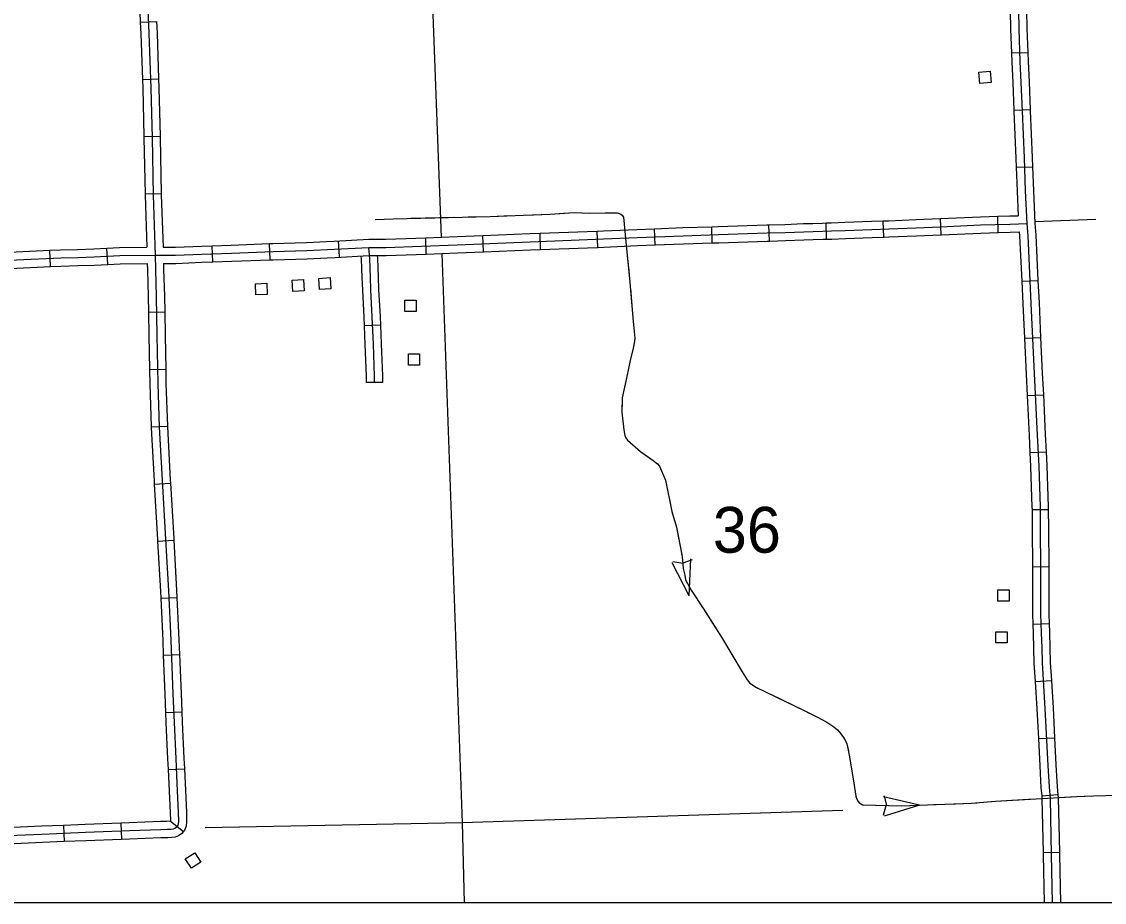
# Model space of a CAD drawing. Extents: x 1084508 to 1142749, y 1057638 to 1093403.
# Drawn here: x 1133602 to 1136737, y 1057640 to 1060191 of the extents above; entities that cross this region are included whole.
import ezdxf

# ---------------------------------------------------------------- set-up
doc = ezdxf.new("R2010")
doc.units = 0
for name, color, linetype in [('DSN_DRFT_Named-Boundary', 7, 'Continuous'), ('Level 32', 7, 'Continuous'), ('Level 4', 7, 'Continuous'), ('Level 43', 7, 'Continuous'), ('Level 45', 7, 'Continuous'), ('Level 5', 7, 'Continuous'), ('Level 56', 7, 'Continuous')]:
    doc.layers.add(name, color=color, linetype=linetype)

msp = doc.modelspace()

# ---------------------------------------------------------------- linework, layer by layer
at = {"layer": 'DSN_DRFT_Named-Boundary'}
msp.add_lwpolyline([(1084507.9, 1057640), (1142749.2, 1057640), (1142749.2, 1093403.4), (1084507.9, 1093403.4)], close=True, dxfattribs=at)
at = {"layer": 'Level 32'}
for p, q in [((1133945.4, 1060189.1), (1133992.4, 1060191)), ((1136467.7, 1060100.3), (1136514.8, 1060102)), ((1133951.4, 1060023.6), (1133998.5, 1060025.3)), ((1136475, 1059934.6), (1136522, 1059936.6)), ((1133955.7, 1059858.2), (1134002.8, 1059859.3)), ((1136481.8, 1059769.2), (1136528.8, 1059770.9)), ((1133959.1, 1059692.6), (1134006.2, 1059693.5)), ((1135932.6, 1059560.8), (1135931.2, 1059607.9)), ((1136098.2, 1059566.9), (1136096.8, 1059613.9)), ((1136264.1, 1059573.5), (1136262, 1059620.5)), ((1136429.4, 1059580.1), (1136428, 1059627.2)), ((1135104.6, 1059531.2), (1135102.9, 1059578.3)), ((1135270.3, 1059537.3), (1135268.4, 1059584.4)), ((1135435.9, 1059544.1), (1135434.1, 1059591.2)), ((1135601.4, 1059550), (1135599.8, 1059597)), ((1135766.8, 1059555.5), (1135765.6, 1059602.6)), ((1134155.3, 1059495), (1134153.6, 1059542)), ((1134321, 1059501), (1134319.2, 1059548.1)), ((1134521.8, 1059509.4), (1134519.6, 1059556.4)), ((1134773.5, 1059517.9), (1134771.7, 1059565)), ((1134939.1, 1059524.5), (1134937.2, 1059571.6)), ((1133685.6, 1059481.8), (1133683.4, 1059528.9)), ((1133851.4, 1059488), (1133848.8, 1059535)), ((1136497.6, 1059439.3), (1136544.6, 1059441.5)), ((1133969, 1059349.6), (1134016, 1059350.3)), ((1136505.3, 1059273.8), (1136552.3, 1059275.9)), ((1133971.8, 1059183.8), (1134018.9, 1059184.7)), ((1136513.1, 1059108.1), (1136560.1, 1059110.5)), ((1133976.9, 1059017.8), (1134023.9, 1059019.4)), ((1136521.2, 1058942.6), (1136568.2, 1058944.9)), ((1133985.7, 1058851.7), (1134032.7, 1058854.5)), ((1136527.3, 1058777.9), (1136574.3, 1058778.4)), ((1133995.4, 1058686.4), (1134042.4, 1058689)), ((1136528.6, 1058612.2), (1136575.7, 1058612.6)), ((1134004.4, 1058521.1), (1134051.4, 1058523.3)), ((1136529.6, 1058446), (1136576.7, 1058447.4)), ((1134011.9, 1058355.7), (1134059, 1058357.6)), ((1136536.3, 1058279.7), (1136583.3, 1058282.6)), ((1134018.4, 1058190.2), (1134065.5, 1058191.9)), ((1136545.6, 1058114.5), (1136592.6, 1058116.8)), ((1134026, 1058024.4), (1134073, 1058026.5)), ((1136555.3, 1057948.1), (1136602.2, 1057952.4)), ((1133723.2, 1057863), (1133725.2, 1057816)), ((1133888.9, 1057869.5), (1133890.7, 1057822.4)), ((1134032.4, 1057875), (1134070.7, 1057845.7)), ((1136559.4, 1057784.1), (1136606.4, 1057785.1))]:
    msp.add_line(p, q, dxfattribs=at)
for points in [[(1133925.2, 1061349.3), (1133932.2, 1061187.6), (1133942.4, 1060931), (1133948, 1060778.8), (1133955.9, 1060554.5), (1133960.6, 1060424.7), (1133965.2, 1060279), (1133970.3, 1060157.1), (1133975.8, 1059998.6), (1133979.4, 1059854.3), (1133982.7, 1059688.6), (1133988.8, 1059514.4)], [(1136482.5, 1060432.5), (1136487.7, 1060223), (1136488.8, 1060170.3), (1136492.1, 1060075.6), (1136495.1, 1060015.1), (1136498.7, 1059931.9), (1136504.3, 1059796.9), (1136507.8, 1059701.2), (1136512.1, 1059605.9)], [(1133939.3, 1060354.9), (1133941.7, 1060278.1), (1133945.4, 1060189.1)], [(1136463.1, 1060266.3), (1136464.2, 1060222.4), (1136465.2, 1060169.6), (1136467.7, 1060100.3)], [(1136510.2, 1060267.4), (1136511.3, 1060223.5), (1136512.3, 1060170.9), (1136514.8, 1060102)], [(1133945.4, 1060189.1), (1133946.7, 1060156.2), (1133951.4, 1060023.6)], [(1133992.4, 1060191), (1133993.8, 1060158), (1133998.5, 1060025.3)], [(1136467.7, 1060100.3), (1136468.6, 1060074.6), (1136471.5, 1060014), (1136475, 1059934.6)], [(1136514.8, 1060102), (1136515.7, 1060076.6), (1136518.6, 1060016.2), (1136522, 1059936.6)], [(1133951.4, 1060023.6), (1133952.3, 1059997.9), (1133955.7, 1059858.2)], [(1133998.5, 1060025.3), (1133999.4, 1059999.3), (1134002.8, 1059859.3)], [(1136475, 1059934.6), (1136475.1, 1059930.9), (1136480.8, 1059796), (1136481.8, 1059769.2)], [(1136522, 1059936.6), (1136522.2, 1059932.9), (1136527.9, 1059797.8), (1136528.8, 1059770.9)], [(1133955.7, 1059858.2), (1133955.8, 1059853.7), (1133959.1, 1059692.6)], [(1134002.8, 1059859.3), (1134002.9, 1059854.8), (1134006.2, 1059693.5)], [(1136481.8, 1059769.2), (1136484.2, 1059700.2), (1136487.5, 1059628.8)], [(1136528.8, 1059770.9), (1136531.3, 1059702.1), (1136535.6, 1059606.9)], [(1133959.1, 1059692.6), (1133959.2, 1059688), (1133964.4, 1059537.7)], [(1134006.2, 1059693.5), (1134006.2, 1059689.3), (1134011.5, 1059538)], [(1134606.9, 1059537.2), (1134656.7, 1059536.9), (1134863.3, 1059545), (1135074.6, 1059553.7), (1135239.8, 1059559.6), (1135287, 1059561.5), (1135384.5, 1059565.7), (1135517.1, 1059570.8), (1135619.5, 1059574.1), (1135703.6, 1059577.2), (1135760, 1059578.9), (1135812.6, 1059580.2), (1135866.2, 1059582.6), (1135893.4, 1059583.2), (1135921.8, 1059584), (1135946.5, 1059584.8), (1135986.3, 1059586.5), (1136063.3, 1059589.4), (1136112.4, 1059590.8), (1136192.1, 1059594.1), (1136262.4, 1059597), (1136378.6, 1059602.1), (1136463.9, 1059604.7), (1136512.1, 1059605.9)], [(1135765.6, 1059602.6), (1135811.7, 1059603.7), (1135865.4, 1059606.2), (1135892.8, 1059606.7), (1135921, 1059607.6), (1135931.2, 1059607.9)], [(1135931.2, 1059607.9), (1135945.7, 1059608.3), (1135985.3, 1059610), (1136062.5, 1059612.9), (1136096.8, 1059613.9)], [(1136096.8, 1059613.9), (1136111.5, 1059614.4), (1136191.2, 1059617.6), (1136261.4, 1059620.5), (1136262, 1059620.5)], [(1136262, 1059620.5), (1136377.7, 1059625.6), (1136428, 1059627.2)], [(1136428, 1059627.2), (1136463.2, 1059628.2), (1136487.5, 1059628.8)], [(1136512.1, 1059605.9), (1136514.9, 1059570.7), (1136524.2, 1059375.1), (1136533.5, 1059171.5), (1136542.3, 1058993.7), (1136546.7, 1058903.5), (1136550.7, 1058785.3), (1136551.3, 1058722.5), (1136552.2, 1058608.1), (1136552.2, 1058536.7), (1136552.3, 1058474.8), (1136553.9, 1058420.6), (1136555.3, 1058376.9), (1136556.6, 1058333.9), (1136564.7, 1058202), (1136573.1, 1058036.8), (1136576.6, 1057973.2), (1136579.6, 1057941.1), (1136583, 1057777.3), (1136585.8, 1057640)], [(1136535.6, 1059607.7), (1136538.3, 1059572.2), (1136544.6, 1059441.5)], [(1134937.2, 1059571.6), (1135073.7, 1059577.2), (1135102.9, 1059578.3)], [(1135102.9, 1059578.3), (1135238.9, 1059583.2), (1135268.4, 1059584.4)], [(1135268.4, 1059584.4), (1135286.1, 1059585.1), (1135383.5, 1059589.2), (1135434.1, 1059591.2)], [(1135434.1, 1059591.2), (1135516.2, 1059594.3), (1135599.8, 1059597)], [(1135599.8, 1059597), (1135618.7, 1059597.7), (1135702.8, 1059600.7), (1135759.3, 1059602.4), (1135765.6, 1059602.6)], [(1136098.2, 1059566.9), (1136113.2, 1059567.3), (1136193.1, 1059570.5), (1136263.4, 1059573.5), (1136264.1, 1059573.5)], [(1136264.1, 1059573.5), (1136379.5, 1059578.6), (1136429.4, 1059580.1)], [(1136429.4, 1059580.1), (1136464.5, 1059581.1), (1136490.4, 1059581.8)], [(1136490.4, 1059581.8), (1136491.4, 1059569.3), (1136497.6, 1059439.3)], [(1134011.5, 1059538), (1134047.1, 1059538), (1134122.3, 1059540.9), (1134153.6, 1059542)], [(1134153.6, 1059542), (1134208.7, 1059543.9), (1134319.2, 1059548.1)], [(1134319.2, 1059548.1), (1134329, 1059548.5), (1134427, 1059551.5), (1134484.6, 1059554.2)], [(1134484.6, 1059554.2), (1134506.8, 1059555.2), (1134607, 1059560.7)], [(1134607, 1059560.7), (1134656.3, 1059560.5), (1134771.7, 1059565)], [(1134771.7, 1059565), (1134862.4, 1059568.5), (1134937.2, 1059571.6)], [(1135270.3, 1059537.3), (1135288, 1059538), (1135385.4, 1059542.2), (1135435.9, 1059544.1)], [(1135435.9, 1059544.1), (1135517.9, 1059547.3), (1135601.4, 1059550)], [(1135601.4, 1059550), (1135620.3, 1059550.6), (1135704.4, 1059553.7), (1135760.6, 1059555.4), (1135766.8, 1059555.5)], [(1135766.8, 1059555.5), (1135813.4, 1059556.7), (1135867, 1059559.1), (1135894, 1059559.6), (1135922.5, 1059560.5), (1135932.6, 1059560.8)], [(1135932.6, 1059560.8), (1135947.4, 1059561.2), (1135987.2, 1059563), (1136064.1, 1059565.8), (1136098.2, 1059566.9)], [(1132359.5, 1059460), (1132414.6, 1059462.4), (1132473.4, 1059464.1), (1132567.4, 1059467.3), (1132695.9, 1059470.5), (1132782.4, 1059473.7), (1132836.6, 1059475.4), (1132950.6, 1059480.1), (1133047.5, 1059483.3), (1133145.8, 1059486.7), (1133311.4, 1059490.9), (1133435, 1059495.4), (1133542.8, 1059499.5), (1133587.2, 1059500.8), (1133714.9, 1059506.8), (1133764.2, 1059507.9), (1133811.8, 1059509.4), (1133886.3, 1059513.4), (1133988.8, 1059514.4)], [(1133518, 1059522.1), (1133542, 1059523), (1133586.3, 1059524.3), (1133683.4, 1059528.9)], [(1133988.8, 1059515.7), (1133989.5, 1059472.8), (1133991.8, 1059395), (1133993.6, 1059282), (1133996.1, 1059142.5), (1134000.5, 1059016), (1134008.6, 1058862.5), (1134018.6, 1058692.4), (1134027, 1058541.9), (1134033.7, 1058399.8), (1134040, 1058243.8), (1134043.1, 1058160.6), (1134048.1, 1058056.5), (1134051.4, 1057984.2), (1134055.5, 1057900.8), (1134056, 1057874.8), (1134055.2, 1057866.6), (1134052.9, 1057861.1), (1134049.5, 1057856.9), (1134045.2, 1057854), (1134040.3, 1057852.2), (1134034.9, 1057851.5), (1134023.7, 1057850.9), (1134004.4, 1057850.3), (1133913.7, 1057846.8), (1133786.6, 1057842.2), (1133660.8, 1057836.8), (1133538.6, 1057831.7)], [(1133683.4, 1059528.9), (1133714.1, 1059530.3), (1133763.6, 1059531.5), (1133810.8, 1059532.9), (1133848.8, 1059535)], [(1133848.8, 1059535), (1133885.6, 1059537), (1133964.4, 1059537.7)], [(1133988.8, 1059514.4), (1134047.6, 1059514.4), (1134123.1, 1059517.4), (1134209.6, 1059520.4), (1134329.8, 1059524.9), (1134427.9, 1059527.9), (1134508, 1059531.7), (1134606.9, 1059537.2)], [(1134486.8, 1059507.1), (1134509.2, 1059508.2), (1134606.8, 1059513.6)], [(1134606.8, 1059513.6), (1134657.1, 1059513.4), (1134773.5, 1059517.9)], [(1134773.5, 1059517.9), (1134864.3, 1059521.5), (1134939.1, 1059524.5)], [(1134939.1, 1059524.5), (1135075.5, 1059530.1), (1135104.6, 1059531.2)], [(1135104.6, 1059531.2), (1135240.7, 1059536.1), (1135270.3, 1059537.3)], [(1133519.8, 1059475.1), (1133543.6, 1059476), (1133588.1, 1059477.3), (1133685.6, 1059481.8)], [(1133685.6, 1059481.8), (1133715.7, 1059483.2), (1133764.8, 1059484.4), (1133812.8, 1059485.9), (1133851.4, 1059488)], [(1133851.4, 1059488), (1133887.1, 1059489.9), (1133965.7, 1059490.6)], [(1133965.7, 1059490.6), (1133965.9, 1059472.2), (1133968.3, 1059394.5), (1133969, 1059349.6)], [(1134012.7, 1059490.9), (1134048, 1059490.9), (1134124, 1059493.9), (1134155.3, 1059495)], [(1134012.7, 1059490.9), (1134013, 1059473.3), (1134015.3, 1059395.5), (1134016, 1059350.3)], [(1134155.3, 1059495), (1134210.4, 1059496.9), (1134321, 1059501)], [(1134321, 1059501), (1134330.6, 1059501.4), (1134428.8, 1059504.4), (1134486.8, 1059507.1)], [(1136497.6, 1059439.3), (1136500.7, 1059374), (1136505.3, 1059273.8)], [(1136544.6, 1059441.5), (1136547.7, 1059376.2), (1136552.3, 1059275.9)], [(1133969, 1059349.6), (1133970, 1059281.6), (1133971.8, 1059183.8)], [(1134016, 1059350.3), (1134017.1, 1059282.4), (1134018.9, 1059184.7)], [(1136505.3, 1059273.8), (1136510, 1059170.3), (1136513.1, 1059108.1)], [(1136552.3, 1059275.9), (1136557, 1059172.6), (1136560.1, 1059110.5)], [(1133971.8, 1059183.8), (1133972.6, 1059141.9), (1133976.9, 1059017.8)], [(1134018.9, 1059184.7), (1134019.7, 1059143.2), (1134023.9, 1059019.4)], [(1136513.1, 1059108.1), (1136518.8, 1058992.5), (1136521.2, 1058942.6)], [(1136560.1, 1059110.5), (1136565.8, 1058994.8), (1136568.2, 1058944.9)], [(1133976.9, 1059017.8), (1133977, 1059014.9), (1133985.1, 1058861.2), (1133985.7, 1058851.7)], [(1134023.9, 1059019.4), (1134024, 1059017), (1134032.1, 1058863.8), (1134032.7, 1058854.5)], [(1136521.2, 1058942.6), (1136523.1, 1058902.6), (1136527.2, 1058784.8), (1136527.3, 1058777.9)], [(1136568.2, 1058944.9), (1136570.2, 1058904.5), (1136574.3, 1058785.9), (1136574.3, 1058778.4)], [(1133985.7, 1058851.7), (1133995.1, 1058691), (1133995.4, 1058686.4)], [(1134032.7, 1058854.5), (1134042.1, 1058693.7), (1134042.4, 1058689)], [(1136527.3, 1058777.9), (1136527.8, 1058722.3), (1136528.6, 1058612.2)], [(1136574.3, 1058778.4), (1136574.9, 1058722.7), (1136575.7, 1058612.6)], [(1133995.4, 1058686.4), (1134003.5, 1058540.7), (1134004.4, 1058521.1)], [(1134042.4, 1058689), (1134050.5, 1058543.1), (1134051.4, 1058523.3)], [(1136528.6, 1058612.2), (1136528.6, 1058608), (1136528.7, 1058536.7), (1136528.8, 1058474.4), (1136529.6, 1058446)], [(1136575.7, 1058612.6), (1136575.7, 1058608.2), (1136575.7, 1058536.8), (1136575.9, 1058475.2), (1136576.7, 1058447.4)], [(1134004.4, 1058521.1), (1134010.2, 1058398.8), (1134011.9, 1058355.7)], [(1134051.4, 1058523.3), (1134057.2, 1058400.9), (1134059, 1058357.6)], [(1136529.6, 1058446), (1136530.4, 1058419.9), (1136531.7, 1058376.2), (1136533, 1058332.9), (1136536.3, 1058279.7)], [(1136576.7, 1058447.4), (1136577.5, 1058421.3), (1136578.8, 1058377.6), (1136580.1, 1058335), (1136583.3, 1058282.6)], [(1134011.9, 1058355.7), (1134016.5, 1058242.9), (1134018.4, 1058190.2)], [(1134059, 1058357.6), (1134063.5, 1058244.7), (1134065.5, 1058191.9)], [(1136536.3, 1058279.7), (1136541.2, 1058200.6), (1136545.6, 1058114.5)], [(1136583.3, 1058282.6), (1136588.2, 1058203.3), (1136592.6, 1058116.8)], [(1134018.4, 1058190.2), (1134019.5, 1058159.6), (1134024.6, 1058055.4), (1134026, 1058024.4)], [(1134065.5, 1058191.9), (1134066.6, 1058161.6), (1134071.6, 1058057.6), (1134073, 1058026.5)], [(1136545.6, 1058114.5), (1136549.6, 1058035.5), (1136553.1, 1057971.5), (1136555.3, 1057948.1)], [(1136592.6, 1058116.8), (1136596.6, 1058038), (1136600.1, 1057974.9), (1136602.2, 1057952.4)], [(1134026, 1058024.4), (1134027.8, 1057983.1), (1134032, 1057899.9), (1134032.4, 1057875.8), (1134032.4, 1057875)], [(1134073, 1058026.5), (1134074.9, 1057985.3), (1134079, 1057901.6), (1134079.6, 1057873.8), (1134078.2, 1057860.8), (1134073.3, 1057848.9), (1134070.7, 1057845.7)], [(1136555.3, 1057948.1), (1136556.1, 1057939.7), (1136559.4, 1057784.1)], [(1136602.2, 1057952.4), (1136603.1, 1057942.4), (1136606.4, 1057785.1)], [(1133723.2, 1057863), (1133659.8, 1057860.3), (1133557.6, 1057856.1)], [(1133888.9, 1057869.5), (1133785.6, 1057865.7), (1133723.2, 1057863)], [(1134032.4, 1057875), (1134022.7, 1057874.4), (1134003.6, 1057873.9), (1133912.9, 1057870.3), (1133888.9, 1057869.5)], [(1133890.7, 1057822.4), (1133787.5, 1057818.6), (1133725.2, 1057816)], [(1134070.7, 1057845.7), (1134065.5, 1057839.3), (1134055.9, 1057832.9), (1134046, 1057829.2), (1134037.1, 1057828.1), (1134024.7, 1057827.4), (1134005.2, 1057826.8), (1133914.6, 1057823.3), (1133890.7, 1057822.4)], [(1133725.2, 1057816), (1133661.8, 1057813.2), (1133559.6, 1057809)], [(1136559.4, 1057784.1), (1136559.5, 1057776.9), (1136562.2, 1057640)], [(1136606.4, 1057785.1), (1136606.6, 1057777.8), (1136609.3, 1057640)]]:
    msp.add_lwpolyline(points, dxfattribs=at)
at = {"layer": 'Level 4'}
msp.add_lwpolyline([(1135979.9, 1057906.4), (1134877.6, 1057870.4), (1134132.8, 1057856)], dxfattribs=at)
at = {"layer": 'Level 43'}
for p, q in [((1135534.4, 1058527.6), (1135539.9, 1058635.2)), ((1135534.4, 1058527.6), (1135485.3, 1058623.5)), ((1135487.8, 1058627.6), (1135516, 1058622.3)), ((1135543.4, 1058631.9), (1135516.3, 1058622.4)), ((1136202, 1057921.4), (1136097, 1057945.2)), ((1136098.9, 1057948.7), (1136105.5, 1057920.8)), ((1136097.2, 1057892.9), (1136105.4, 1057920.4)), ((1136202, 1057921.4), (1136099.1, 1057889.5))]:
    msp.add_line(p, q, dxfattribs=at)
for points in [[(1134625.1, 1059617.5), (1134677.9, 1059620.3), (1134958.6, 1059626.9), (1135054.7, 1059630.7), (1135132, 1059633.5), (1135201.7, 1059638.2), (1135246, 1059636.3), (1135291.2, 1059637.3), (1135315.7, 1059637.3), (1135326.1, 1059637), (1135336.6, 1059633.5), (1135341, 1059630.8), (1135344, 1059624.3), (1135353.2, 1059532.7), (1135362.2, 1059446.6), (1135372.6, 1059322.1), (1135377.4, 1059273.9), (1135376.4, 1059265.8), (1135372.6, 1059245.5), (1135363.7, 1059209.5), (1135354.2, 1059163.6), (1135345.7, 1059123.9), (1135341, 1059101.2), (1135340, 1059060), (1135345.2, 1059008.4), (1135348, 1058992.4), (1135350.9, 1058985.7), (1135355.6, 1058978.6), (1135393.4, 1058946), (1135430.3, 1058919.5), (1135443.1, 1058910), (1135448.8, 1058903.9), (1135465.8, 1058863.2), (1135484.2, 1058772.4), (1135497.5, 1058726.9), (1135513.1, 1058647), (1135515.5, 1058631.4), (1135517.3, 1058606.8), (1135521.6, 1058587.4), (1135524.4, 1058574.1), (1135540, 1058544.3), (1135576, 1058489.9), (1135628.5, 1058408), (1135688.5, 1058307.3), (1135702.7, 1058284.1), (1135710.3, 1058275.1), (1135729.7, 1058262.8), (1135867.3, 1058195.6), (1135904.2, 1058177.1), (1135933, 1058161.5), (1135953.3, 1058148.8), (1135964.2, 1058139.3), (1135971.3, 1058131.7), (1135981.7, 1058118), (1135987.9, 1058106.2), (1135991.2, 1058099.1), (1135998.3, 1058066), (1136010.6, 1057991.7), (1136017.2, 1057947.7), (1136019.6, 1057939.2), (1136024.3, 1057932.1), (1136028.1, 1057927.8), (1136031.4, 1057925), (1136037, 1057922.6), (1136148.2, 1057919.3), (1136352.5, 1057927.3), (1136421.5, 1057933), (1136539.7, 1057940.1), (1136657, 1057946.7), (1136705.7, 1057948.6), (1136810.7, 1057951.5)], [(1135059.9, 1059630.9), (1135132, 1059633.5), (1135184, 1059637)], [(1135225.4, 1059637.2), (1135246, 1059636.3), (1135291.2, 1059637.3), (1135315.7, 1059637.3), (1135326.1, 1059637), (1135336.6, 1059633.5), (1135341, 1059630.8), (1135344, 1059624.3), (1135344, 1059624.1)], [(1134625.1, 1059617.5), (1134677.9, 1059620.3), (1134687.2, 1059620.5)], [(1134728.6, 1059621.5), (1134852.9, 1059624.4)], [(1134894.3, 1059625.4), (1134958.6, 1059626.9), (1135018.5, 1059629.3)], [(1135352.4, 1059540.8), (1135353.2, 1059532.7), (1135360.9, 1059459.2)], [(1135364.6, 1059417.9), (1135369.8, 1059356)], [(1135369.8, 1059356), (1135372.6, 1059322.1), (1135375.4, 1059294.1)], [(1135374, 1059253), (1135372.6, 1059245.5), (1135363.7, 1059209.5), (1135354.2, 1059163.6), (1135347.4, 1059131.7)], [(1135340.7, 1059090.9), (1135340, 1059060), (1135345.2, 1059008.4), (1135348, 1058992.4), (1135350.9, 1058985.7), (1135355.6, 1058978.6), (1135362.8, 1058972.4)], [(1135394.2, 1058945.4), (1135430.3, 1058919.5), (1135443.1, 1058910), (1135448.8, 1058903.9), (1135465.8, 1058863.2), (1135468.1, 1058852)], [(1135476.3, 1058811.3), (1135484.2, 1058772.4), (1135497.5, 1058726.9), (1135504.6, 1058690.4)], [(1135512.5, 1058649.8), (1135513.1, 1058647), (1135515.5, 1058631.4), (1135517.3, 1058606.8), (1135521.6, 1058587.4), (1135524.4, 1058574.1), (1135540, 1058544.3), (1135547.7, 1058532.7)], [(1135570.6, 1058498.1), (1135576, 1058489.9), (1135604.2, 1058445.9)], [(1135604.2, 1058445.9), (1135628.5, 1058408), (1135637.3, 1058393.2)], [(1135658.5, 1058357.7), (1135688.5, 1058307.3), (1135702.7, 1058284.1), (1135710.3, 1058275.1), (1135729.7, 1058262.8), (1135733, 1058261.1)], [(1135770.3, 1058243), (1135867.3, 1058195.6), (1135881.9, 1058188.3)], [(1135918.7, 1058169.3), (1135933, 1058161.5), (1135953.3, 1058148.8), (1135964.2, 1058139.3), (1135971.3, 1058131.7), (1135981.7, 1058118), (1135987.9, 1058106.2), (1135991.2, 1058099.1), (1135995.5, 1058078.7)], [(1136002.9, 1058037.9), (1136010.6, 1057991.7), (1136017.2, 1057947.7), (1136019.6, 1057939.2), (1136024.3, 1057932.1), (1136028.1, 1057927.8), (1136031.4, 1057925), (1136036.4, 1057922.9)], [(1136603.1, 1057943.7), (1136657, 1057946.7), (1136698.4, 1057948.3)], [(1136077.8, 1057921.4), (1136148.2, 1057919.3), (1136202, 1057921.4)], [(1136243.4, 1057923), (1136305.5, 1057925.5)], [(1136305.5, 1057925.5), (1136352.5, 1057927.3), (1136367.6, 1057928.6)], [(1136408.9, 1057932), (1136421.5, 1057933), (1136532.9, 1057939.7)]]:
    msp.add_lwpolyline(points, dxfattribs=at)
at = {"layer": 'Level 45'}
for p, q in [((1134641.6, 1059312.1), (1134594.6, 1059310.1)), ((1134647.3, 1059145.5), (1134600.2, 1059145.5))]:
    msp.add_line(p, q, dxfattribs=at)
for points in [[(1134587.2, 1059475.8), (1134586.2, 1059502.9), (1134585.4, 1059512.4)], [(1134623.8, 1059145.5), (1134623.8, 1059164.5), (1134620.5, 1059256.5), (1134617, 1059335.8), (1134613, 1059414.4), (1134611.6, 1059450.6), (1134609.7, 1059504.4), (1134606.9, 1059537.2)], [(1134634.2, 1059477.5), (1134633.3, 1059505.8), (1134632.6, 1059513.5)], [(1134594.6, 1059310.1), (1134593.5, 1059334.7), (1134589.5, 1059413.3), (1134588.1, 1059449.8), (1134587.2, 1059475.8)], [(1134641.6, 1059312.1), (1134640.5, 1059336.9), (1134636.5, 1059415.4), (1134635.2, 1059451.5), (1134634.2, 1059477.5)], [(1134600.2, 1059145.5), (1134600.2, 1059164.1), (1134596.9, 1059255.5), (1134594.6, 1059310.1)], [(1134647.3, 1059145.5), (1134647.3, 1059165), (1134644, 1059257.4), (1134641.6, 1059312.1)]]:
    msp.add_lwpolyline(points, dxfattribs=at)
at = {"layer": 'Level 5'}
msp.add_line((1134877.6, 1057870.4), (1134883.6, 1057640), dxfattribs=at)
for points in [[(1134754.7, 1061218.5), (1134816.6, 1059566.7)], [(1136711.7, 1059617.6), (1136535.3, 1059611.1)], [(1134818.3, 1059519.7), (1134877.6, 1057870.4)]]:
    msp.add_lwpolyline(points, dxfattribs=at)
at = {"layer": 'Level 56'}
for points in [[(1136376, 1060012.2), (1136373.3, 1060044.8), (1136405.9, 1060047.5), (1136408.7, 1060014.9)], [(1134464.3, 1059414.9), (1134462.4, 1059447.5), (1134495.1, 1059449.5), (1134497, 1059416.8)], [(1134280.2, 1059399.3), (1134278.8, 1059432), (1134311.6, 1059433.3), (1134312.9, 1059400.6)], [(1134387.1, 1059409.5), (1134385.4, 1059442.2), (1134418.2, 1059443.8), (1134419.8, 1059411.2)], [(1134711.8, 1059351.5), (1134711.8, 1059384.2), (1134744.6, 1059384.2), (1134744.6, 1059351.5)], [(1134721.5, 1059196.4), (1134721.5, 1059229.1), (1134754.3, 1059229.1), (1134754.3, 1059196.4)], [(1136427.9, 1058512.3), (1136427.9, 1058545), (1136460.7, 1058545), (1136460.7, 1058512.3)], [(1136422.6, 1058391.3), (1136422.6, 1058424), (1136455.4, 1058424), (1136455.4, 1058391.3)], [(1134093.2, 1057738.8), (1134075.8, 1057766.4), (1134103.4, 1057783.9), (1134120.9, 1057756.3)]]:
    msp.add_lwpolyline(points, close=True, dxfattribs=at)

# ---------------------------------------------------------------- texts
at = {"layer": 'Level 5'}
msp.add_text('36', height=132.58, dxfattribs=at).set_placement((1135603.1, 1058652.8))

doc.saveas('drawing.dxf')
